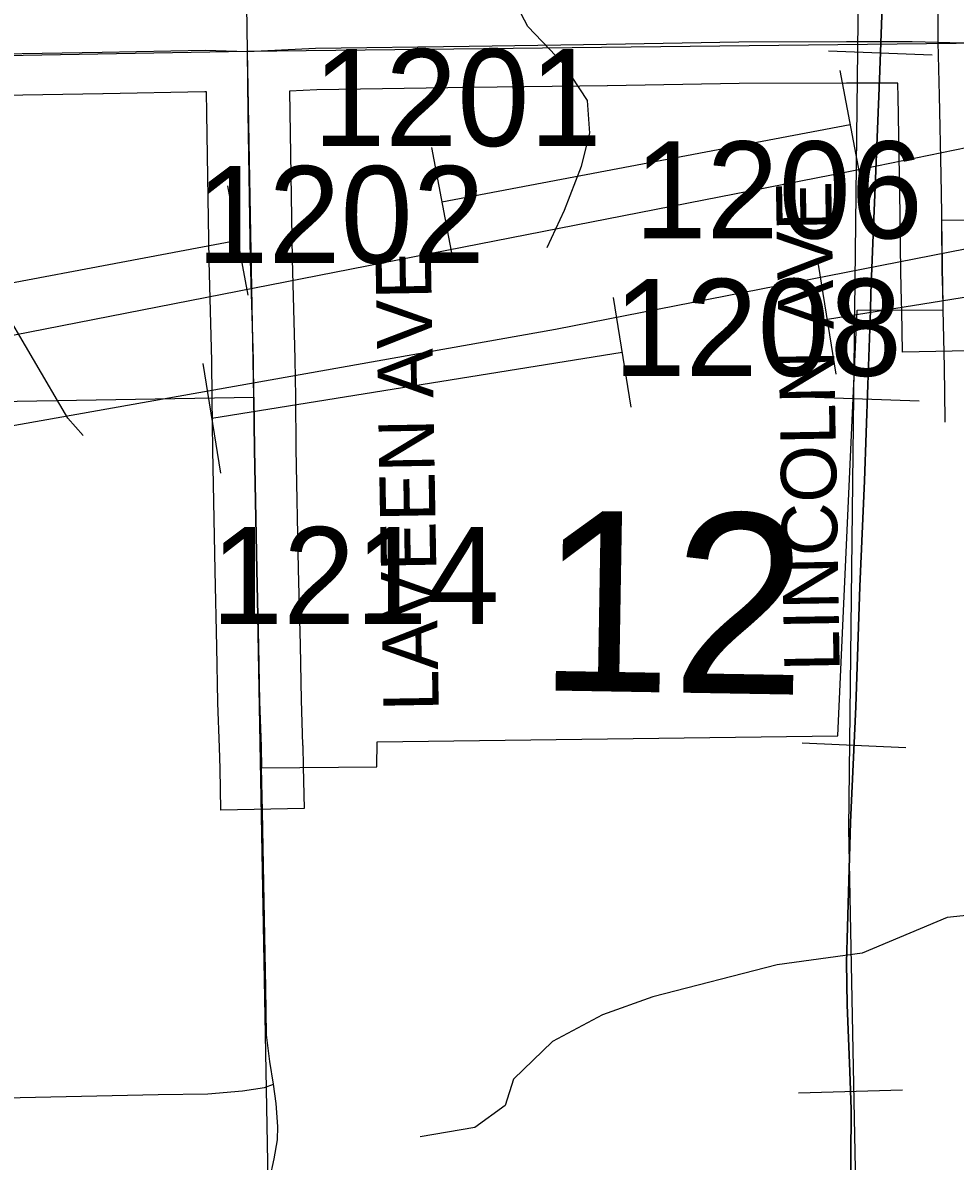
# Model space of a CAD drawing. Extents: x 23.6 to 68.7, y -63 to -29.
# Drawn here: x 43.509 to 44.182, y -47.394 to -46.572 of the extents above; entities that cross this region are included whole.
import ezdxf

# ---------------------------------------------------------------- set-up
doc = ezdxf.new("R2010")
doc.units = 0
for name, color, linetype in [('tdCoCityStreetMajor', 7, 'Continuous'), ('tdCoCityStreetMinor', 7, 'Continuous'), ('tdCoCorpBndry', 7, 'Continuous'), ('tdCoHydroRiver', 7, 'Continuous'), ('tdCoPipe', 7, 'Continuous'), ('tdCoPipe1', 7, 'Continuous'), ('tdCoPipe2', 7, 'Continuous'), ('tdCoRRCL', 7, 'Continuous'), ('tdCoSecRdNmbr', 7, 'Continuous'), ('tdCoSecRdTxt', 7, 'Continuous'), ('tdCoSecRteBand', 7, 'Continuous'), ('tdCoSecRteCL', 7, 'Continuous'), ('tdCoSectLine', 7, 'Continuous'), ('tdCoSectNmbr', 7, 'Continuous'), ('tdCoSurfGravel', 7, 'Continuous')]:
    doc.layers.add(name, color=color, linetype=linetype)

msp = doc.modelspace()

# ---------------------------------------------------------------- linework, layer by layer
at = {"layer": 'tdCoCityStreetMajor'}
for points in [[(43.69014, -47.33798), (43.68741, -47.32178), (43.685, -47.30242), (43.68461, -47.26861), (43.68329, -47.20597), (43.68214, -47.14104), (43.68148, -47.10971)], [(43.18622, -47.35307), (43.23899, -47.35208), (43.32399, -47.3511), (43.37216, -47.34978), (43.46636, -47.34814), (43.5073, -47.34765), (43.60676, -47.34551), (43.64258, -47.34508), (43.66776, -47.3429), (43.68354, -47.34053), (43.69014, -47.33798)], [(43.69135, -47.7125), (43.69133, -47.71081), (43.69102, -47.67749), (43.69059, -47.65662), (43.69036, -47.64526), (43.6897, -47.5966), (43.68963, -47.59128), (43.68872, -47.52426), (43.68813, -47.50451), (43.68625, -47.44107), (43.68621, -47.42101), (43.68741, -47.40637), (43.69046, -47.39185), (43.69288, -47.37828), (43.6933, -47.3686), (43.69193, -47.35197), (43.69014, -47.33798)]]:
    msp.add_lwpolyline(points, dxfattribs=at)
at = {"layer": 'tdCoCityStreetMinor'}
msp.add_lwpolyline([(44.17502, -46.86041), (44.17503, -46.85881), (44.17439, -46.82069), (44.17352, -46.7793)], dxfattribs=at)
at = {"layer": 'tdCoCorpBndry'}
msp.add_lwpolyline([(43.17761, -46.85068), (43.67586, -46.84243), (43.67629, -46.88011), (43.67802, -46.96692), (43.67925, -47.02191), (43.67999, -47.06186), (43.68115, -47.09434), (43.68148, -47.10971), (43.76478, -47.10908), (43.76486, -47.09095), (44.09736, -47.08665), (44.11146, -46.77963), (44.17353, -46.7793), (44.17253, -46.71469), (44.4239, -46.71264)], dxfattribs=at)
at = {"layer": 'tdCoHydroRiver'}
for points in [[(43.88772, -46.73428), (43.90009, -46.70733), (43.91242, -46.67564), (43.91851, -46.65191), (43.91671, -46.62824), (43.89909, -46.60157), (43.87358, -46.57498), (43.86393, -46.55613)], [(43.55278, -46.87006), (43.54161, -46.85755), (43.49187, -46.77278)], [(45.02626, -47.27909), (44.95689, -47.28764), (44.91889, -47.27538), (44.88095, -47.26943), (44.60157, -47.27208), (44.55102, -47.26783), (44.49873, -47.24623), (44.39131, -47.23778), (44.32169, -47.22108), (44.24267, -47.21078), (44.17644, -47.21772), (44.11512, -47.24357), (44.05364, -47.25204), (43.96388, -47.27499), (43.92769, -47.28797), (43.89157, -47.30725), (43.86342, -47.33436), (43.85728, -47.35336), (43.83533, -47.36935), (43.79594, -47.37604)]]:
    msp.add_lwpolyline(points, dxfattribs=at)
at = {"layer": 'tdCoPipe'}
for points in [[(46.13384, -46.22766), (45.77671, -46.33515), (44.92551, -46.50974), (44.1163, -46.67771), (43.38688, -46.82044), (42.92001, -46.8308), (42.56187, -46.8739), (42.33804, -46.91719), (42.05097, -47.01969), (41.76718, -47.07384), (41.35148, -47.15394), (40.38237, -47.35221), (40.14235, -47.38565), (39.62333, -47.52549), (39.21251, -47.53105), (38.65254, -47.7459), (38.1901, -47.78435), (37.66629, -48.13554), (36.78259, -48.28432), (36.20062, -48.23985)], [(46.12145, -46.33448), (45.8873, -46.3578), (45.26428, -46.51117), (44.73291, -46.62907), (43.89358, -46.79343), (43.34186, -46.89148), (42.62588, -46.99578), (42.10647, -47.10949), (41.62221, -47.16234), (41.47986, -47.16025), (40.13146, -47.46025), (39.56835, -47.60069), (39.20335, -47.58752), (37.66702, -48.18383), (36.36022, -48.45302)]]:
    msp.add_lwpolyline(points, dxfattribs=at)
at = {"layer": 'tdCoPipe1'}
for p, q in [((44.09631, -46.82575), (44.08359, -46.7466)), ((43.94822, -46.84956), (43.93549, -46.77041)), ((43.65202, -46.89718), (43.63929, -46.81803))]:
    msp.add_line(p, q, dxfattribs=at)
for points in [[(44.08995, -46.78617), (44.38615, -46.73855)], [(43.64566, -46.85761), (43.94185, -46.80998)]]:
    msp.add_lwpolyline(points, dxfattribs=at)
at = {"layer": 'tdCoPipe2'}
for p, q in [((44.099, -46.60657), (44.11386, -46.68534)), ((43.8042, -46.66216), (43.81906, -46.74094)), ((43.6568, -46.68996), (43.67165, -46.76873))]:
    msp.add_line(p, q, dxfattribs=at)
for points in [[(44.10643, -46.64595), (43.81163, -46.70155)], [(43.66423, -46.72935), (43.40648, -46.77795), (43.36907, -46.78276)]]:
    msp.add_lwpolyline(points, dxfattribs=at)
at = {"layer": 'tdCoRRCL'}
for p, q in [((44.16564, -46.59554), (44.0907, -46.59258)), ((44.15614, -46.84515), (44.08119, -46.8426)), ((44.1466, -47.09534), (44.07168, -47.09204)), ((44.14408, -47.34247), (44.06911, -47.34461))]:
    msp.add_line(p, q, dxfattribs=at)
for points in [[(42.74649, -50.31687), (42.74164, -50.05586), (42.75629, -49.92628), (42.79153, -49.80443), (42.85538, -49.70442), (42.92256, -49.6249), (42.97285, -49.5992), (43.92922, -48.85362), (44.03877, -48.74532), (44.06896, -48.71007), (44.09338, -48.67223), (44.10531, -48.65074), (44.10984, -48.63845), (44.1114, -48.63233), (44.11198, -48.62671), (44.11322, -48.05326), (44.10862, -47.52765), (44.11109, -47.4487), (44.10535, -47.15357), (44.11332, -46.467), (44.17329, -45.46369)], [(44.12977, -46.55347), (44.12741, -46.61323), (44.12479, -46.67877), (44.12295, -46.72517), (44.12138, -46.76737), (44.12095, -46.77958), (44.11902, -46.83343), (44.11666, -46.90264), (44.11326, -46.97892), (44.11037, -47.06569), (44.1067, -47.14905), (44.10434, -47.22481), (44.10382, -47.25024), (44.10408, -47.28091), (44.10513, -47.30476), (44.10618, -47.32888), (44.10696, -47.3564), (44.1067, -47.42823)], [(44.1067, -47.42823), (44.10696, -47.3564), (44.10618, -47.32888), (44.10513, -47.30476), (44.10408, -47.28091), (44.10382, -47.25024), (44.10434, -47.22481), (44.1067, -47.14905), (44.11037, -47.06569), (44.11326, -46.97892), (44.11666, -46.90264), (44.11902, -46.83343), (44.12095, -46.77958), (44.12138, -46.76737), (44.12295, -46.72517), (44.12479, -46.67877), (44.12741, -46.61323), (44.12977, -46.55347)]]:
    msp.add_lwpolyline(points, dxfattribs=at)
at = {"layer": 'tdCoSecRteBand'}
msp.add_lwpolyline([(44.20415, -46.80866), (44.14416, -46.80993), (44.14353, -46.77993), (44.14338, -46.77305), (44.14287, -46.75219), (44.14287, -46.75196), (44.14287, -46.75173), (44.14253, -46.71497), (44.14248, -46.71006), (44.14198, -46.68253), (44.14198, -46.68252), (44.14198, -46.68251), (44.14096, -46.62524), (44.14075, -46.6169), (44.14072, -46.6157), (44.10376, -46.6157), (44.02626, -46.61603), (43.9311, -46.61767), (43.93104, -46.61767), (43.93098, -46.61767), (43.8317, -46.61898), (43.72136, -46.62062), (43.70168, -46.6215), (43.70185, -46.6368), (43.70358, -46.74284), (43.70554, -46.81468), (43.70555, -46.81492), (43.70555, -46.81516), (43.70586, -46.84209), (43.70629, -46.87964), (43.70801, -46.96629), (43.70925, -47.02124), (43.70925, -47.0213), (43.70925, -47.02136), (43.70998, -47.06105), (43.71114, -47.09327), (43.71114, -47.09349), (43.71115, -47.09371), (43.71147, -47.10907), (43.71211, -47.13907), (43.65212, -47.14033), (43.65149, -47.11034), (43.65117, -47.0952), (43.65001, -47.06294), (43.65, -47.06268), (43.65, -47.06242), (43.64926, -47.02253), (43.64803, -46.96759), (43.64803, -46.96755), (43.64803, -46.96752), (43.6463, -46.88071), (43.6463, -46.88058), (43.6463, -46.88046), (43.64587, -46.84278), (43.64556, -46.81609), (43.64359, -46.74432), (43.64359, -46.74415), (43.64359, -46.74398), (43.64186, -46.63769), (43.64186, -46.63762), (43.64186, -46.63754), (43.64168, -46.62199), (43.64061, -46.62195), (43.56702, -46.62342), (43.56698, -46.62342), (43.56694, -46.62342), (43.45105, -46.62539)], dxfattribs=at)
at = {"layer": 'tdCoSecRteCL'}
for points in [[(44.16999, -46.58615), (44.1698, -46.57896), (44.16968, -46.53446), (44.16942, -46.51228), (44.16904, -46.4688), (44.16878, -46.43527), (44.16802, -46.40607), (44.16751, -46.37981), (44.16674, -46.34997), (44.16645, -46.33421)], [(44.16999, -46.58615), (44.17834, -46.58636), (44.23539, -46.58669), (44.34176, -46.5857), (44.41064, -46.58553), (44.42225, -46.58466), (44.43021, -46.58405), (44.5106, -46.58307), (44.54069, -46.58274), (44.60596, -46.58192), (44.65429, -46.58159), (44.65728, -46.58119), (44.66018, -46.58034), (44.66292, -46.57907), (44.66544, -46.57741), (44.66767, -46.57539), (44.66768, -46.57538), (44.66959, -46.57304), (44.67113, -46.57044)], [(42.98822, -46.60461), (43.02389, -46.60444), (43.08176, -46.60214), (43.20704, -46.59951), (43.25981, -46.59885), (43.40548, -46.59622), (43.45052, -46.5954), (43.56643, -46.59343), (43.64074, -46.59195), (43.67136, -46.59282)], [(43.67136, -46.59282), (43.72047, -46.59063), (43.83128, -46.58899), (43.93058, -46.58767), (44.02594, -46.58603), (44.1037, -46.5857), (44.15105, -46.5857), (44.16999, -46.58615)], [(43.68148, -47.10971), (43.68116, -47.09434), (43.67999, -47.06186), (43.67925, -47.02191), (43.67802, -46.96692), (43.67629, -46.88011), (43.67586, -46.84243), (43.67555, -46.8155), (43.67358, -46.74349), (43.67186, -46.63721), (43.67136, -46.59282)], [(44.17352, -46.7793), (44.17337, -46.77237), (44.17286, -46.75146), (44.17253, -46.71469), (44.17248, -46.70964), (44.17197, -46.68197), (44.17095, -46.6246), (44.16999, -46.58615)]]:
    msp.add_lwpolyline(points, dxfattribs=at)
at = {"layer": 'tdCoSectLine'}
for points in [[(43.65695, -45.62191), (43.67102, -46.59281)], [(43.67102, -46.59281), (44.67314, -46.58129)], [(42.67394, -46.6105), (43.67102, -46.59281)], [(43.67102, -46.59281), (43.68927, -47.59127)]]:
    msp.add_lwpolyline(points, dxfattribs=at)
at = {"layer": 'tdCoSurfGravel'}
msp.add_line((44.17253, -46.7147), (44.17253, -46.71469), dxfattribs=at)
for points in [[(44.17253, -46.71469), (44.17248, -46.70964), (44.17197, -46.68197), (44.17095, -46.6246), (44.16999, -46.58615), (44.1698, -46.57896), (44.16968, -46.53446), (44.16942, -46.51228), (44.16904, -46.4688), (44.16878, -46.43527), (44.16802, -46.40607), (44.16751, -46.37981), (44.16674, -46.34997), (44.16645, -46.33421)], [(43.45052, -46.5954), (43.56643, -46.59343), (43.64074, -46.59195), (43.67136, -46.59282), (43.72047, -46.59063), (43.83128, -46.58899), (43.93058, -46.58767), (44.02594, -46.58603), (44.1037, -46.5857), (44.15105, -46.5857), (44.16999, -46.58615), (44.17834, -46.58636), (44.23539, -46.58669), (44.34176, -46.5857), (44.41064, -46.58553), (44.42225, -46.58466)], [(43.67586, -46.84243), (43.67555, -46.8155), (43.67358, -46.74349), (43.67186, -46.63721), (43.67136, -46.59282)], [(44.17352, -46.7793), (44.17337, -46.77237), (44.17286, -46.75146), (44.17253, -46.7147)], [(43.68148, -47.10971), (43.68116, -47.09434), (43.67999, -47.06186), (43.67925, -47.02191), (43.67802, -46.96692), (43.67629, -46.88011), (43.67586, -46.84243)]]:
    msp.add_lwpolyline(points, dxfattribs=at)

# ---------------------------------------------------------------- texts
at = {"layer": 'tdCoSecRdNmbr'}
for s, rotation, p in [('1201', 0.03412, (43.71865, -46.6612)), ('1206', 0.0343, (43.9506, -46.72787)), ('1202', 0.03408, (43.6344, -46.74565)), ('1208', 0.03429, (43.93545, -46.82709)), ('1214', 0.03409, (43.64499, -47.00612))]:
    msp.add_text(s, height=0.07, rotation=rotation, dxfattribs=at).set_placement(p)
at = {"layer": 'tdCoSecRdTxt'}
for s, p in [('LINCOLN AVE', (44.09885, -47.03998)), ('LAVEEN AVE', (43.80944, -47.06867))]:
    msp.add_text(s, height=0.04, rotation=91, dxfattribs=at).set_placement(p)
at = {"layer": 'tdCoSectNmbr'}
msp.add_text('12', height=0.13, rotation=359.03423, dxfattribs=at).set_placement((43.88044, -47.05383))

doc.saveas('drawing.dxf')
